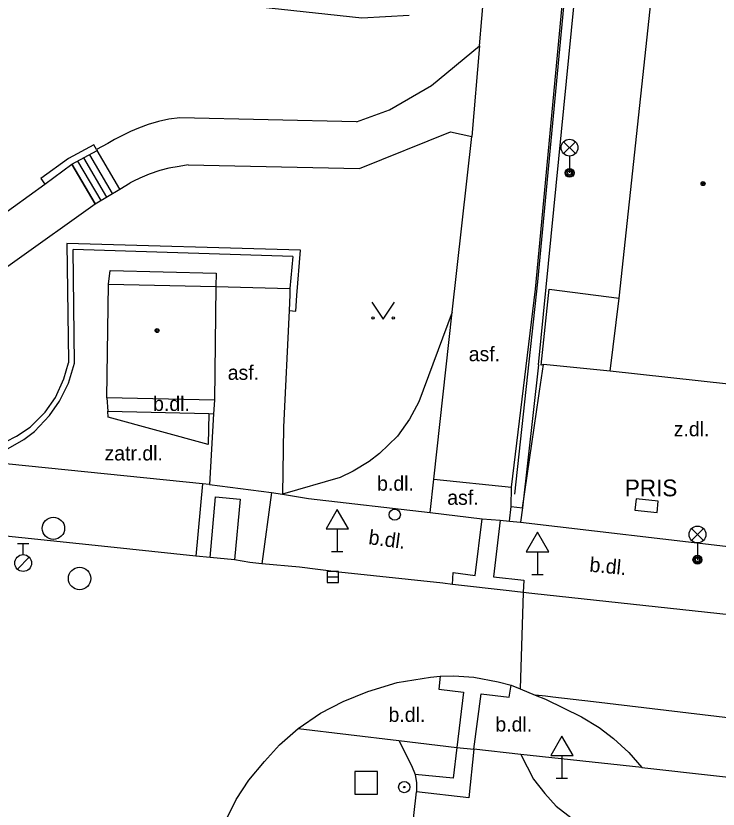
# Model space of a CAD drawing. Extents: x -595546 to -593986, y -1160845 to -1159202.
# Drawn here: x -594479.94 to -594448.6, y -1159930.54 to -1159895.13 of the extents above; entities that cross this region are included whole.
import ezdxf

# ---------------------------------------------------------------- set-up
doc = ezdxf.new("R2010")
doc.units = 0
for name, color, linetype in [('Level 24', 7, 'Continuous'), ('Level 25', 7, 'Continuous'), ('Level 26', 7, 'Continuous'), ('Level 27', 7, 'Continuous'), ('Level 28', 7, 'Continuous'), ('Level 33', 7, 'Continuous'), ('Level 34', 7, 'Continuous'), ('Level 36', 7, 'Continuous'), ('Level 39', 7, 'Continuous'), ('Specificka linie pasportu komunikaci', 7, 'Continuous'), ('TM - budovy zdene_ betonove - VP', 7, 'Continuous'), ('TM - chodniky - VP', 7, 'Continuous'), ('TM - komunikace - VP', 7, 'Continuous'), ('TM - plot drateny_ kovovy - VP', 7, 'Continuous'), ('TM - plot dreveny - VP', 7, 'Continuous'), ('TM - plot zdeny_ ohradni zed - VP', 7, 'Continuous'), ('TM - podezdivka plotu - VP', 7, 'Continuous'), ('TM - popis objektu', 7, 'Continuous'), ('TM - popis povrchu', 7, 'Continuous'), ('TM - rozhrani mezi zpev. plochami mezi sebou - VP', 7, 'Continuous'), ('TM - rozhrani ploch obecne - VP', 7, 'Continuous'), ('TM - schody - VP', 7, 'Continuous'), ('TM - zabradli - VP', 7, 'Continuous')]:
    doc.layers.add(name, color=color, linetype=linetype)

msp = doc.modelspace()

# ---------------------------------------------------------------- linework, layer by layer
at = {"layer": 'Level 24'}
msp.add_lwpolyline([(-594452.313, -1159917.198), (-594451.318, -1159917.3), (-594451.267, -1159916.802), (-594452.262, -1159916.7)], close=True, dxfattribs=at)
at = {"layer": 'Level 25'}
for radius in [0.25, 0.0303]:
    msp.add_circle((-594462.61, -1159929.56), radius, dxfattribs=at)
at = {"layer": 'Level 26'}
msp.add_lwpolyline([(-594464.81, -1159929.87), (-594463.81, -1159929.87), (-594463.81, -1159928.87), (-594464.81, -1159928.87)], close=True, dxfattribs=at)
at = {"layer": 'Level 27'}
msp.add_line((-594466.05, -1159920.18), (-594465.55, -1159920.18), dxfattribs=at)
msp.add_lwpolyline([(-594466.05, -1159920.43), (-594465.55, -1159920.43), (-594465.55, -1159919.93), (-594466.05, -1159919.93)], close=True, dxfattribs=at)
for centre in [(-594478.27, -1159918.01), (-594477.1, -1159920.25)]:
    msp.add_circle(centre, 0.5, dxfattribs=at)
at = {"layer": 'Level 28'}
for p, q in [((-594479.87, -1159918.685), (-594479.37, -1159918.685)), ((-594479.62, -1159919.185), (-594479.62, -1159918.685)), ((-594479.878, -1159919.832), (-594479.348, -1159919.302))]:
    msp.add_line(p, q, dxfattribs=at)
for centre, radius in [((-594463.03, -1159917.4), 0.25), ((-594479.62, -1159919.56), 0.375)]:
    msp.add_circle(centre, radius, dxfattribs=at)
at = {"layer": 'Level 33'}
for p, q in [((-594455.495, -1159901.28), (-594454.965, -1159900.75)), ((-594455.495, -1159900.75), (-594454.965, -1159901.28)), ((-594455.23, -1159901.39), (-594455.23, -1159902.14)), ((-594449.785, -1159918.55), (-594449.255, -1159918.02)), ((-594449.785, -1159918.02), (-594449.255, -1159918.55)), ((-594449.52, -1159918.66), (-594449.52, -1159919.41))]:
    msp.add_line(p, q, dxfattribs=at)
for centre, radius in [((-594455.23, -1159901.015), 0.375), ((-594455.23, -1159902.14), 0.2), ((-594455.23, -1159902.14), 0.145), ((-594455.23, -1159902.14), 0.0876), ((-594449.52, -1159918.285), 0.375), ((-594449.52, -1159919.41), 0.2), ((-594449.52, -1159919.41), 0.145), ((-594449.52, -1159919.41), 0.0876)]:
    msp.add_circle(centre, radius, dxfattribs=at)
at = {"layer": 'Level 34'}
for p, q in [((-594465.6, -1159918.032), (-594465.6, -1159919.05)), ((-594465.85, -1159919.05), (-594465.35, -1159919.05)), ((-594456.66, -1159919.052), (-594456.66, -1159920.07)), ((-594456.91, -1159920.07), (-594456.41, -1159920.07)), ((-594455.57, -1159928.152), (-594455.57, -1159929.17)), ((-594455.82, -1159929.17), (-594455.32, -1159929.17))]:
    msp.add_line(p, q, dxfattribs=at)
for points in [[(-594466.1, -1159918.032), (-594465.1, -1159918.032), (-594465.6, -1159917.166)], [(-594457.16, -1159919.052), (-594456.16, -1159919.052), (-594456.66, -1159918.186)], [(-594456.07, -1159928.152), (-594455.07, -1159928.152), (-594455.57, -1159927.286)]]:
    msp.add_lwpolyline(points, close=True, dxfattribs=at)
at = {"layer": 'Level 36'}
msp.add_lwpolyline([(-594464.05, -1159907.92), (-594463.55, -1159908.67), (-594463.05, -1159907.92)], dxfattribs=at)
for centre in [(-594464, -1159908.62), (-594463.101, -1159908.62)]:
    msp.add_circle(centre, 0.05, dxfattribs=at)
at = {"layer": 'Level 39'}
for centre, radius in [((-594449.27, -1159902.62), 0.09), ((-594449.27, -1159902.62), 0.0398), ((-594473.64, -1159909.18), 0.09), ((-594473.64, -1159909.18), 0.0398)]:
    msp.add_circle(centre, radius, dxfattribs=at)
at = {"layer": 'Specificka linie pasportu komunikaci'}
for points in [[(-594475.31, -1159902.87), (-594476.32, -1159901.15)], [(-594477.44, -1159901.76), (-594476.4, -1159903.53)], [(-594475.81, -1159907.11), (-594475.73, -1159906.5), (-594471, -1159906.62), (-594471.02, -1159907.22)], [(-594457.33, -1159917.09), (-594456.6, -1159912.09), (-594456.57, -1159911.89), (-594456.39, -1159910.7)], [(-594457.3, -1159920.88), (-594457.43, -1159925.17)], [(-594385.93, -1159933.89), (-594454.16, -1159925.76), (-594455.97, -1159925.54), (-594456.31, -1159925.5), (-594456.76, -1159925.45)]]:
    msp.add_lwpolyline(points, dxfattribs=at)
at = {"layer": 'TM - budovy zdene_ betonove - VP'}
for points in [[(-594453.01, -1159907.74), (-594451.58, -1159894.4)], [(-594475.89, -1159912.19), (-594475.81, -1159907.11)], [(-594475.81, -1159907.11), (-594471.02, -1159907.22)], [(-594471.02, -1159907.22), (-594471.08, -1159912.29)], [(-594453.41, -1159911), (-594453.01, -1159907.74)], [(-594448.13, -1159911.58), (-594453.41, -1159911)], [(-594471.08, -1159912.29), (-594475.89, -1159912.19)]]:
    msp.add_lwpolyline(points, dxfattribs=at)
at = {"layer": 'TM - chodniky - VP'}
for points in [[(-594459.25, -1159896.47), (-594458.21, -1159884.25)], [(-594464.74, -1159899.86), (-594463.26, -1159899.33), (-594461.39, -1159898.24), (-594459.25, -1159896.47)], [(-594472.62, -1159899.68), (-594473.12, -1159899.74), (-594473.58, -1159899.85), (-594474.04, -1159899.98), (-594474.47, -1159900.15), (-594474.83, -1159900.29), (-594475.16, -1159900.46), (-594475.54, -1159900.65), (-594475.84, -1159900.83), (-594476.09, -1159900.97), (-594476.35, -1159901.1)], [(-594464.74, -1159899.86), (-594472.62, -1159899.68)], [(-594464.6, -1159901.95), (-594460.54, -1159900.31), (-594459.59, -1159900.52)], [(-594460.47, -1159908.36), (-594459.59, -1159900.52)], [(-594477.44, -1159901.76), (-594476.32, -1159901.15)], [(-594476.35, -1159901.1), (-594476.32, -1159901.15)], [(-594478.65, -1159902.64), (-594477.44, -1159901.76)], [(-594472.25, -1159901.79), (-594472.65, -1159901.85), (-594473.11, -1159901.93), (-594473.52, -1159902.04), (-594473.99, -1159902.2), (-594474.41, -1159902.38), (-594474.69, -1159902.51), (-594474.85, -1159902.59)], [(-594472.25, -1159901.79), (-594464.6, -1159901.95)], [(-594475.31, -1159902.87), (-594474.85, -1159902.59)], [(-594482.16, -1159905.18), (-594478.65, -1159902.64)], [(-594476.4, -1159903.53), (-594475.31, -1159902.87)], [(-594483.59, -1159908.64), (-594476.4, -1159903.53)], [(-594467.58, -1159905.87), (-594477.38, -1159905.56)], [(-594477.33, -1159910.63), (-594477.38, -1159905.56)], [(-594467.58, -1159905.87), (-594467.71, -1159907.3)], [(-594467.71, -1159907.3), (-594467.72, -1159907.58)], [(-594467.72, -1159907.58), (-594467.75, -1159908.29)], [(-594467.75, -1159908.29), (-594468, -1159913.5), (-594468.04, -1159916.48)], [(-594460.47, -1159908.36), (-594461.96, -1159912.37), (-594462.37, -1159913.13), (-594462.91, -1159913.9), (-594463.71, -1159914.67), (-594464.18, -1159915.03), (-594464.89, -1159915.46), (-594465.47, -1159915.74), (-594468.04, -1159916.48)], [(-594482.01, -1159914.97), (-594481.23, -1159914.8), (-594480.39, -1159914.5), (-594479.59, -1159914.05), (-594479.12, -1159913.68), (-594478.45, -1159912.98), (-594477.99, -1159912.33), (-594477.59, -1159911.53), (-594477.33, -1159910.63)], [(-594456.39, -1159910.7), (-594456.49, -1159910.72)], [(-594453.41, -1159911), (-594456.39, -1159910.7)], [(-594467.35, -1159926.95), (-594462.85, -1159927.48)], [(-594462.85, -1159927.48), (-594462.28, -1159928.59), (-594462.12, -1159929)], [(-594457.41, -1159928.11), (-594456.84, -1159929.21), (-594456.34, -1159929.85), (-594455.83, -1159930.41), (-594454.79, -1159931.22), (-594454.13, -1159931.59), (-594453.13, -1159932.32), (-594452.09, -1159933.09), (-594451.22, -1159933.9), (-594450.12, -1159934.98), (-594449.02, -1159936.23), (-594448.64, -1159936.79), (-594447.75, -1159937.99), (-594446.68, -1159939.72), (-594446.07, -1159940.7), (-594444.47, -1159942.66), (-594443.78, -1159943.43), (-594443.34, -1159943.81), (-594442.86, -1159944.05), (-594442.2, -1159944.26)], [(-594452, -1159928.69), (-594457.41, -1159928.11)], [(-594462.12, -1159929), (-594462.06, -1159929.37), (-594462.06, -1159929.78)], [(-594462.55, -1159934.14), (-594462.06, -1159929.78)]]:
    msp.add_lwpolyline(points, dxfattribs=at)
at = {"layer": 'TM - komunikace - VP'}
for points in [[(-594471.91, -1159919.25), (-594475.84, -1159918.84), (-594484.81, -1159917.9)], [(-594471.27, -1159919.31), (-594471.91, -1159919.25)], [(-594470.18, -1159919.42), (-594471.27, -1159919.31)], [(-594468.96, -1159919.59), (-594469.5, -1159919.53), (-594470.18, -1159919.42)], [(-594460.46, -1159920.52), (-594460.89, -1159920.46), (-594465.53, -1159919.97), (-594467.28, -1159919.75), (-594468.96, -1159919.59)], [(-594457.3, -1159920.88), (-594457.92, -1159920.8), (-594460.46, -1159920.52)], [(-594447.37, -1159921.98), (-594447.97, -1159921.89), (-594456.91, -1159920.92), (-594457.3, -1159920.88)], [(-594467.35, -1159926.95), (-594466.34, -1159926.26), (-594465.33, -1159925.74), (-594464.23, -1159925.3), (-594462.93, -1159924.89), (-594461.43, -1159924.65), (-594461.01, -1159924.61)], [(-594461.01, -1159924.61), (-594460.4, -1159924.59), (-594459.5, -1159924.65), (-594458.42, -1159924.86), (-594457.83, -1159925.01)], [(-594457.83, -1159925.01), (-594457.43, -1159925.17)], [(-594457.43, -1159925.17), (-594456.76, -1159925.45)], [(-594456.76, -1159925.45), (-594456.31, -1159925.63), (-594454.69, -1159926.43), (-594453.91, -1159926.9), (-594453.27, -1159927.39), (-594452.58, -1159928.01), (-594452, -1159928.69)], [(-594471.24, -1159933.87), (-594471.13, -1159932.92), (-594470.89, -1159931.95), (-594470.52, -1159930.93), (-594470.11, -1159930.11), (-594469.55, -1159929.25), (-594468.85, -1159928.42), (-594468.18, -1159927.67), (-594467.35, -1159926.95)], [(-594452, -1159928.69), (-594441.73, -1159929.83), (-594423.09, -1159931.93), (-594404.41, -1159934.06)]]:
    msp.add_lwpolyline(points, dxfattribs=at)
at = {"layer": 'TM - plot drateny_ kovovy - VP'}
for points in [[(-594456.61, -1159910.71), (-594454.24, -1159886.58)], [(-594464.5, -1159895.24), (-594477.88, -1159893.77)]]:
    msp.add_lwpolyline(points, dxfattribs=at)
at = {"layer": 'TM - plot dreveny - VP'}
msp.add_lwpolyline([(-594471.33, -1159912.89), (-594471.36, -1159914.27), (-594475.82, -1159913.05), (-594475.84, -1159912.78)], dxfattribs=at)
at = {"layer": 'TM - plot zdeny_ ohradni zed - VP'}
msp.add_lwpolyline([(-594456.49, -1159910.72), (-594456.14, -1159907.34), (-594453.01, -1159907.74)], dxfattribs=at)
at = {"layer": 'TM - podezdivka plotu - VP'}
msp.add_lwpolyline([(-594462.39, -1159895.12), (-594464.5, -1159895.24)], dxfattribs=at)
at = {"layer": 'TM - rozhrani mezi zpev. plochami mezi sebou - VP'}
for points in [[(-594461.29, -1159915.81), (-594460.47, -1159908.36)], [(-594471.62, -1159916.02), (-594471.91, -1159919.25)], [(-594471.3, -1159916.05), (-594468.54, -1159916.41)], [(-594461.45, -1159917.31), (-594461.29, -1159915.81)], [(-594461.29, -1159915.81), (-594457.82, -1159916.17)], [(-594468.54, -1159916.41), (-594468.96, -1159919.59)], [(-594468.54, -1159916.41), (-594468.04, -1159916.48)], [(-594471.27, -1159919.31), (-594471.03, -1159916.61), (-594469.94, -1159916.71), (-594470.18, -1159919.42)], [(-594468.04, -1159916.48), (-594466.89, -1159916.68), (-594461.45, -1159917.31)], [(-594461.45, -1159917.31), (-594459.13, -1159917.58)], [(-594460.46, -1159920.52), (-594460.42, -1159919.98), (-594459.45, -1159920.12), (-594459.13, -1159917.58)], [(-594459.13, -1159917.58), (-594458.33, -1159917.65)], [(-594458.33, -1159917.65), (-594458.63, -1159920.18), (-594457.27, -1159920.32), (-594457.3, -1159920.88)], [(-594458.33, -1159917.65), (-594457.91, -1159917.69)], [(-594457.42, -1159917.73), (-594447.77, -1159918.87)], [(-594461.01, -1159924.61), (-594461.07, -1159925.19), (-594459.97, -1159925.32), (-594460.26, -1159927.8)], [(-594459.5, -1159927.87), (-594459.17, -1159925.4), (-594457.92, -1159925.54), (-594457.83, -1159925.01)], [(-594462.85, -1159927.48), (-594460.26, -1159927.8)], [(-594460.26, -1159927.8), (-594460.42, -1159929.17), (-594462.12, -1159929)], [(-594459.5, -1159927.87), (-594459.73, -1159930.04), (-594462.06, -1159929.78)], [(-594460.26, -1159927.8), (-594459.5, -1159927.87)], [(-594457.41, -1159928.11), (-594459.5, -1159927.87)]]:
    msp.add_lwpolyline(points, dxfattribs=at)
at = {"layer": 'TM - rozhrani ploch obecne - VP'}
for points in [[(-594456.75, -1159907.33), (-594454.77, -1159886.27)], [(-594459.25, -1159896.47), (-594459.59, -1159900.52)], [(-594476.35, -1159901.1), (-594476.46, -1159900.89), (-594477.6, -1159901.5), (-594478.83, -1159902.4), (-594478.65, -1159902.64)], [(-594467.4, -1159907.61), (-594467.24, -1159905.59), (-594477.67, -1159905.3)], [(-594477.67, -1159905.3), (-594477.59, -1159910.55)], [(-594471.02, -1159907.22), (-594467.71, -1159907.3)], [(-594457.82, -1159916.17), (-594456.75, -1159907.33)], [(-594467.75, -1159908.29), (-594467.45, -1159908.31), (-594467.4, -1159907.61)], [(-594482.33, -1159914.66), (-594481.94, -1159914.64), (-594481.43, -1159914.54), (-594480.98, -1159914.39), (-594480.38, -1159914.14), (-594479.91, -1159913.89), (-594479.31, -1159913.49), (-594478.64, -1159912.82), (-594478.18, -1159912.17), (-594477.8, -1159911.33), (-594477.59, -1159910.62)], [(-594477.59, -1159910.55), (-594477.59, -1159910.62)], [(-594456.61, -1159910.71), (-594457.33, -1159917.09)], [(-594475.89, -1159912.19), (-594475.84, -1159912.78)], [(-594471.08, -1159912.29), (-594471.12, -1159912.9)], [(-594475.84, -1159912.78), (-594471.33, -1159912.89)], [(-594471.33, -1159912.89), (-594471.12, -1159912.9)], [(-594471.12, -1159912.9), (-594471.3, -1159916.05)], [(-594471.62, -1159916.02), (-594482.01, -1159914.97)], [(-594471.3, -1159916.05), (-594471.62, -1159916.02)], [(-594457.83, -1159917.03), (-594457.82, -1159916.17)], [(-594457.91, -1159917.69), (-594457.83, -1159917.03)], [(-594457.83, -1159917.03), (-594457.33, -1159917.09)], [(-594457.33, -1159917.09), (-594457.42, -1159917.73)], [(-594457.91, -1159917.69), (-594457.42, -1159917.73)]]:
    msp.add_lwpolyline(points, dxfattribs=at)
at = {"layer": 'TM - schody - VP'}
for points in [[(-594475.31, -1159902.87), (-594476.32, -1159901.15)], [(-594475.89, -1159903.22), (-594476.91, -1159901.47)], [(-594475.63, -1159903.06), (-594476.65, -1159901.33)], [(-594476.4, -1159903.53), (-594477.44, -1159901.76)], [(-594476.14, -1159903.37), (-594477.18, -1159901.62)]]:
    msp.add_lwpolyline(points, dxfattribs=at)
at = {"layer": 'TM - zabradli - VP'}
msp.add_lwpolyline([(-594455.4, -1159893.62), (-594456.66, -1159907.01), (-594457.68, -1159916.48)], dxfattribs=at)

# ---------------------------------------------------------------- texts
at = {"layer": 'TM - popis objektu'}
msp.add_text('PRIS', height=0.75, dxfattribs=at).set_placement((-594452.76, -1159916.58))
at = {"layer": 'TM - popis povrchu'}
for s, p in [('asf.', (-594459.73, -1159910.55)), ('asf.', (-594470.49, -1159911.38)), ('b.dl.', (-594473.82, -1159912.77)), ('z.dl.', (-594450.58, -1159913.9)), ('zatr.dl.', (-594475.99, -1159914.98)), ('b.dl.', (-594463.82, -1159916.33)), ('asf.', (-594460.69, -1159916.96)), ('b.dl.', (-594463.31, -1159926.65)), ('b.dl.', (-594458.54, -1159927.08))]:
    msp.add_text(s, height=0.65, dxfattribs=at).set_placement(p)
for rotation, p in [(352.1, (-594464.23, -1159918.71)), (354.44, (-594454.36, -1159919.94))]:
    msp.add_text('b.dl.', height=0.65, rotation=rotation, dxfattribs=at).set_placement(p)

doc.saveas('drawing.dxf')
